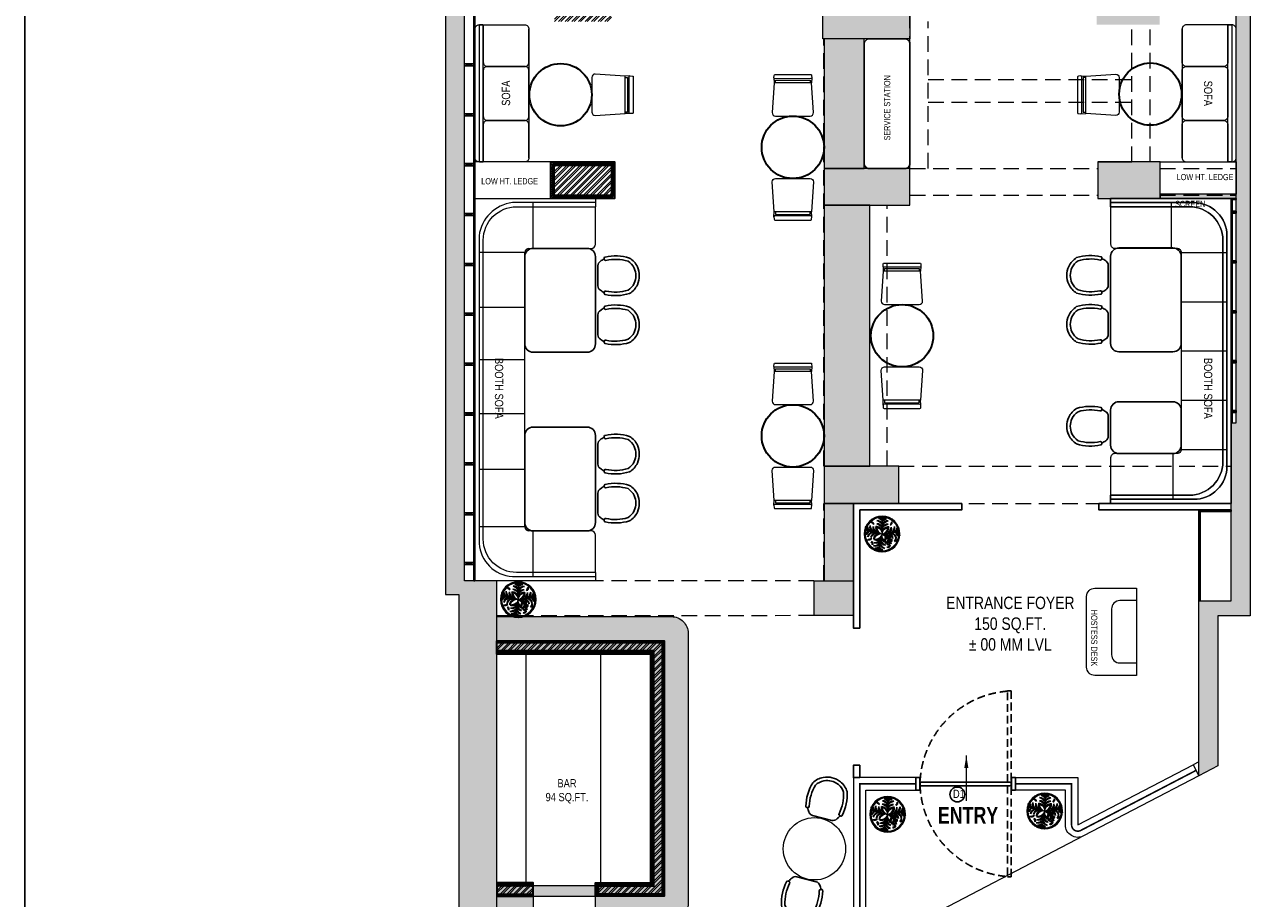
# Model space of a CAD drawing. Extents: x 3940905 to 4145695, y 925352 to 1109797.
# Tile 899 of 1056: x 4054607 to 4069509, y 1070480 to 1080990. Entities that reach past the tile are written whole.
import ezdxf

# ---------------------------------------------------------------- set-up
doc = ezdxf.new("R2010")
doc.units = 0
doc.header["$LTSCALE"] = 750
doc.header["$MEASUREMENT"] = 0
doc.linetypes.add('DASHED2', pattern=[0.375, 0.25, -0.125])
doc.layers.get('0').update_dxf_attribs({"linetype": 'CONTINUOUS', "lineweight": 0})
for name, color, linetype, lineweight in [('A_ FURN', 15, 'CONTINUOUS', 15), ('BEAM', 104, 'CONTINUOUS', 0), ('CIVIL WALLS', 7, 'CONTINUOUS', 30), ('COLUMN', 1, 'CONTINUOUS', 9), ('FACADE', 34, 'CONTINUOUS', 0), ('FURN', 15, 'CONTINUOUS', 5), ('HATCH', 7, 'CONTINUOUS', 0), ('plant', 72, 'CONTINUOUS', 25), ('PLANTERS', 92, 'CONTINUOUS', 9), ('PLANTS', 72, 'CONTINUOUS', 0), ('wall', 7, 'CONTINUOUS', 25)]:
    doc.layers.add(name, color=color, linetype=linetype, lineweight=lineweight)
for name, color, linetype in [('AR-FURNITURE', 34, 'CONTINUOUS'), ('DOOR', 44, 'CONTINUOUS'), ('GLASS', 5, 'CONTINUOUS'), ('PARTITION', 16, 'CONTINUOUS'), ('S-Hatch_8', 7, 'CONTINUOUS'), ('TEXT', 7, 'CONTINUOUS')]:
    doc.layers.add(name, color=color, linetype=linetype)
doc.styles.add('ARA  TITLE BLOCK', font='times.ttf')
doc.styles.add('ARA-30', font='arial.ttf', dxfattribs={"width": 0.8, "height": 150})
doc.styles.add('ARA-75', font='arial.ttf', dxfattribs={"width": 0.8, "height": 150})
doc.dimstyles.new('ARA-75', dxfattribs={"dimtxt": 150, "dimasz": 56.25, "dimexe": 0, "dimexo": 75, "dimgap": 7.5, "dimtad": 0, "dimdec": 0, "dimrnd": 5, "dimdsep": 46, "dimtxsty": 'ARA-75', "dimcen": 56.25, "dimdle": 56.25, "dimclrd": 256, "dimclre": 256, "dimclrt": 256, "dimazin": 3, "dimtfac": 1, "dimtdec": 0, "dimtix": 1, "dimtmove": 1, "dimatfit": 3, "dimfxl": 1, "dimtolj": 1, "dimlwd": 0, "dimlwe": 0, "dimarcsym": 0})

# ---------------------------------------------------------------- blocks, each defined once
blk = doc.blocks.new('gbdhsr')
at = {"layer": 'A_ FURN', "lineweight": 25}
blk.add_line((7562641, -860385), (7562884, -860385), dxfattribs=at)
blk.add_lwpolyline([(7562967, -860309, 0.417442), (7562987, -860297, 0.132147), (7562976, -860004, 0.146235), (7562870, -859909, 0.210467), (7562655, -859909, 0.146235), (7562549, -860004, 0.132147), (7562538, -860297, 0.430318), (7562558, -860309), (7562566, -860307, 0.405791), (7562578, -860287, -0.129483), (7562588, -860022, -0.13964), (7562672, -859947, -0.20833), (7562853, -859947, -0.13964), (7562937, -860022, -0.129483), (7562947, -860287, 0.405606), (7562959, -860307)], format="xyb", close=True, dxfattribs=at)
at = {"layer": 'A_ FURN', "elevation": 0}
blk.add_lwpolyline([(7562641, -860385, -0.242064), (7562588, -860354, -0.020734), (7562559, -860309), (7562566, -860307, 0.405791), (7562578, -860287, -0.129483), (7562588, -860022, -0.13964), (7562672, -859947, -0.20833), (7562853, -859947, -0.13964), (7562937, -860022, -0.129483), (7562947, -860287, 0.405164), (7562959, -860307), (7562966, -860309, -0.0202), (7562936, -860354, -0.238331), (7562884, -860385)], format="xyb", close=True, dxfattribs=at)
at = {"layer": 'A_ FURN', "lineweight": 25}
for centre, radius, start, end in [((7563119, -859981), 649, 210.3761, 215.1274), ((7562645, -860318), 67.1, 212.2664, 266.6964), ((7562880, -860318), 67.5, 273.422, 327.0432), ((7562385, -859968), 673, 324.9923, 329.6212)]:
    blk.add_arc(centre, radius, start, end, dxfattribs=at)
blk = doc.blocks.new('*U771')
at = {"layer": 'FURN', "lineweight": 25, "elevation": 0}
blk.add_lwpolyline([(383754, -790137, 0.414214), (383694, -790197), (383694, -790627, 0.414214), (383754, -790687), (385194, -790687, 0.414214), (385254, -790627), (385254, -790197, 0.414214), (385194, -790137)], format="xyb", close=True, dxfattribs=at)
blk = doc.blocks.new('6')
at = {"color": 64, "true_color": 0x6f9400}
for p in [(6566, 609), (6541.4, 588.3), (6590.6, 588.3), (6570.3, 559.4)]:
    blk.add_line(p, (6566, 584), dxfattribs=at)
for centre, radius, start, end in [((6561.4, 602.6), 5.77, 36.29, 99.6243), ((6556.7, 595.9), 13, 44.0763, 73.3794), ((6570.7, 602.6), 5.77, 80.3757, 143.71), ((6575.3, 595.9), 13, 106.6206, 135.9237), ((6548.5, 591.8), 5.77, 160.3757, 223.71), ((6556, 595.2), 13, 186.6206, 215.9237), ((6551.2, 591.3), 5.77, 160.3757, 223.71), ((6558.6, 594.8), 13, 186.6206, 215.9237), ((6556.7, 593), 7.99, 164.6063, 234.7511), ((6562.3, 596.3), 13.4, 184.9634, 228.6288), ((6555.5, 599.8), 2.88, 139.742, 258.7475), ((6561.1, 592.2), 7.99, 164.6063, 234.7511), ((6559.4, 602), 6.25, 184.618, 228.2106), ((6566.8, 595.5), 13.4, 184.9634, 228.6288), ((6558.3, 586.3), 7.79, 3.4259, 103.6346), ((6555.1, 582.2), 11.8, 21.6665, 83.1878), ((6565, 592), 7.79, 156.3654, 256.5741), ((6569.7, 594.5), 11.8, 176.8122, 238.3335), ((6554.6, 589.8), 13.4, 31.3712, 75.0366), ((6558.8, 594.7), 7.99, 25.2489, 95.3937), ((6558.8, 590.2), 7.99, 25.2489, 95.3937), ((6554.6, 585.2), 13.4, 31.3712, 75.0366), ((6561.4, 599.9), 5.77, 36.29, 99.6243), ((6556.7, 593.1), 13, 44.0763, 73.3794), ((6573.7, 586.3), 7.79, 76.3654, 176.5741), ((6570.7, 599.9), 5.77, 80.3757, 143.71), ((6575.3, 593.1), 13, 106.6206, 135.9237), ((6573.2, 594.7), 7.99, 84.6063, 154.7511), ((6577.4, 589.8), 13.4, 104.9634, 148.6288), ((6577.4, 585.2), 13.4, 104.9634, 148.6288), ((6573.2, 590.2), 7.99, 84.6063, 154.7511), ((6577, 582.2), 11.8, 96.8122, 158.3335), ((6562.3, 594.5), 11.8, 301.6665, 3.1878), ((6567, 592), 7.79, 283.4259, 23.6346), ((6565.2, 595.5), 13.4, 311.3712, 355.0366), ((6570.9, 592.2), 7.99, 305.2489, 15.3937), ((6582.6, 594.8), 5.77, 80.3757, 143.71), ((6587.2, 588), 13, 106.6206, 135.9237), ((6569.7, 596.3), 13.4, 311.3712, 355.0366), ((6575.4, 593), 7.99, 305.2489, 15.3937), ((6573.4, 594.8), 13, 324.0763, 353.3794), ((6580.8, 591.3), 5.77, 316.29, 19.6243), ((6576, 595.2), 13, 324.0763, 353.3794), ((6583.5, 591.8), 5.77, 316.29, 19.6243), ((6546.9, 582.6), 5.77, 116.29, 179.6243), ((6552.7, 576.8), 13, 124.0763, 153.3794), ((6549.6, 582.2), 5.77, 116.29, 179.6243), ((6555.4, 576.4), 13, 124.0763, 153.3794), ((6548.9, 576.9), 2.88, 139.742, 258.7475), ((6554.2, 578.7), 7.99, 105.2489, 175.3937), ((6558.3, 573.7), 13.4, 111.3712, 155.0366), ((6552.8, 579.2), 6.25, 184.618, 228.2106), ((6558.6, 577.9), 7.99, 105.2489, 175.3937), ((6562.8, 572.9), 13.4, 111.3712, 155.0366), ((6554.9, 576), 2.88, 139.742, 258.7475), ((6558.8, 578.2), 6.25, 184.618, 228.2106), ((6577.6, 559.6), 27, 115.4772, 156.6585), ((6557, 572.3), 2.85, 167.0577, 302.8533), ((6558.7, 580.7), 4.35, 144.9865, 244.4034), ((6562.4, 576.8), 7.79, 83.4259, 183.6346), ((6565.9, 572.9), 11.8, 101.6665, 163.1878), ((6558.6, 573.9), 4, 185.1845, 268.654), ((6567.5, 584.8), 12.5, 187.5759, 215.8942), ((6560.3, 575), 3.83, 138.8744, 278.9763), ((6563.6, 576.8), 6.25, 173.7536, 244.097), ((6554.9, 583.8), 11.8, 286.8122, 348.3335), ((6558.8, 580.3), 7.79, 266.3654, 6.5741), ((6561.2, 583), 2.81, 114.2257, 255.1279), ((6563.4, 583.7), 3.9, 150.4398, 228.6694), ((6566.6, 578.4), 6.48, 161.4477, 239.3672), ((6555, 580.8), 13.4, 294.9634, 338.6288), ((6560, 576.6), 7.99, 274.6063, 344.7511), ((6581.9, 582.7), 21.1, 185.4007, 208.139), ((6574, 583), 7.79, 193.4259, 293.6346), ((6576.5, 587.7), 11.8, 211.6665, 273.1878), ((6577.5, 584.8), 13.4, 221.3712, 265.0366), ((6574.2, 579.1), 7.99, 215.2489, 285.3937), ((6566.1, 572.9), 11.8, 16.8122, 78.3335), ((6569.6, 576.8), 7.79, 356.3654, 96.5741), ((6569.2, 572.9), 13.4, 24.9634, 68.6288), ((6573.4, 577.9), 7.99, 4.6063, 74.7511), ((6581.2, 570.4), 2.88, 101.2525, 220.258), ((6573.7, 573.7), 13.4, 24.9634, 68.6288), ((6585.1, 568.1), 6.25, 131.7894, 175.382), ((6577.9, 578.7), 7.99, 4.6063, 74.7511), ((6587.7, 588.3), 13, 234.0763, 263.3794), ((6584.3, 580.8), 5.77, 226.29, 289.6243), ((6576.6, 576.4), 13, 26.6206, 55.9237), ((6582.4, 582.2), 5.77, 0.3757, 63.71), ((6557, 568.2), 2.85, 167.0577, 302.8533), ((6558.6, 569.9), 4, 185.1845, 268.654), ((6555.7, 576.3), 13.4, 294.9634, 338.6288), ((6560.8, 572.1), 7.99, 274.6063, 344.7511), ((6558.4, 573.4), 13, 296.6206, 325.9237), ((6564.2, 567.5), 5.77, 270.3757, 333.71), ((6558.9, 570.7), 13, 296.6206, 325.9237), ((6564.7, 564.9), 5.77, 270.3757, 333.71), ((6578.3, 580.3), 13.4, 221.3712, 265.0366), ((6575, 574.6), 7.99, 215.2489, 285.3937), ((6576.8, 576.6), 13, 234.0763, 263.3794), ((6573.3, 569.2), 5.77, 226.29, 289.6243), ((6577.3, 573.9), 13, 234.0763, 263.3794), ((6573.8, 566.5), 5.77, 226.29, 289.6243)]:
    blk.add_arc(centre, radius, start, end, dxfattribs=at)
blk = doc.blocks.new('vvbg')
at = {"layer": 'PLANTERS', "color": 34}
for radius in [215, 202]:
    blk.add_circle((2, 11), radius, dxfattribs=at)
at = {"layer": 'plant', "xscale": 8.600299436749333, "yscale": 8.600299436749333, "zscale": 8.600299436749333, "rotation": 2.14003837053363}
blk.add_blockref('6', (-56240, -7117), dxfattribs=at)
blk = doc.blocks.new('FFS')
at = {"lineweight": 25}
for p, q in [((-84673, 4226), (-84673, 4326)), ((-84673, 656), (-84673, 756))]:
    blk.add_line(p, q, dxfattribs=at)
blk.add_lwpolyline([(-84673, 4326), (-86123, 4326), (-86123, 656), (-84673, 656)], dxfattribs=at)
at = {"layer": 'FURN', "ltscale": 50}
for p, q in [((-85423, 3726), (-85423, 4276)), ((-85523, 3676), (-86073, 3676)), ((-85523, 3084), (-86073, 3084)), ((-85523, 2491), (-86073, 2491)), ((-85523, 1899), (-86073, 1899)), ((-85523, 1306), (-86073, 1306)), ((-85404, 1256), (-85404, 706))]:
    blk.add_line(p, q, dxfattribs=at)
for points in [[(-84673, 706), (-85673, 706, -0.414214), (-86073, 1106), (-86073, 3876, -0.414214), (-85673, 4276), (-84673, 4276), (-84673, 4326), (-86056, 4326, -0.06818), (-86070, 4326), (-86123, 4326), (-86123, 656), (-84673, 656)], [(-84673, 756), (-85623, 756, -0.414214), (-86023, 1156), (-86023, 3826, -0.414214), (-85623, 4226), (-84673, 4226), (-84673, 4276), (-85673, 4276, 0.414214), (-86073, 3876), (-86073, 1106, 0.414214), (-85673, 706), (-84673, 706)], [(-84673, 4226), (-85623, 4226, 0.414214), (-86023, 3826), (-86023, 1156, 0.414214), (-85623, 756), (-84673, 756), (-84673, 1206, 0.414214), (-84723, 1256), (-85473, 1256, -0.414214), (-85523, 1306), (-85523, 3676, -0.414214), (-85473, 3726), (-84723, 3726, 0.414214), (-84673, 3776)]]:
    blk.add_lwpolyline(points, format="xyb", close=True, dxfattribs=at)
blk = doc.blocks.new('xffs')
at = {"layer": 'FURN'}
blk.add_line((3986080, 1026742, 0), (3986080, 1025292, 0), dxfattribs=at)
for points in [[(3986130, 1025191), (3986679, 1025191, 0.414214), (3986729, 1025241), (3986729, 1026791, 0.414214), (3986679, 1026841), (3986130, 1026841, 0.414214), (3986080, 1026791), (3986080, 1025241, 0.414214)], [(3986639, 1026841), (3986669, 1026841, -0.414214), (3986679, 1026831), (3986679, 1025201, -0.414214), (3986669, 1025191), (3986639, 1025191, -0.414214), (3986629, 1025201), (3986629, 1026831, -0.414214)]]:
    blk.add_lwpolyline(points, format="xyb", close=True, dxfattribs=at)
for points in [[(3986629, 1026831), (3986629, 1026390, -0.414214), (3986579, 1026340), (3986130, 1026340, -0.414214), (3986080, 1026390), (3986080, 1026791)], [(3986080, 1025241), (3986080, 1025640, -0.414214), (3986130, 1025690), (3986579, 1025690, -0.414214), (3986629, 1025640), (3986629, 1025201)]]:
    blk.add_lwpolyline(points, format="xyb", dxfattribs=at)
at = {"layer": 'FURN', "elevation": 0}
blk.add_lwpolyline([(3986080, 1025740), (3986080, 1026290, -0.414214), (3986130, 1026340), (3986579, 1026340, -0.414214), (3986629, 1026290), (3986629, 1025740, -0.414214), (3986579, 1025690), (3986130, 1025690, -0.414214)], format="xyb", close=True, dxfattribs=at)
blk = doc.blocks.new('GDXGDRG')
at = {"layer": 'BEAM', "linetype": 'DASHED2'}
for p, q in [((3965907, 1025137), (3965907, 1027137)), ((3966127, 1025137), (3966127, 1026907)), ((3968577, 1025217), (3968577, 1026867)), ((3968797, 1025217), (3968797, 1026867)), ((3964873, 1021557), (3964873, 1026698)), ((3966127, 1026207), (3968577, 1026207)), ((3966127, 1025937), (3968577, 1025937)), ((3965907, 1025137), (3968167, 1025137)), ((3968917, 1025137), (3969832, 1025137)), ((3965907, 1024817), (3968167, 1024817)), ((3968917, 1024817), (3969832, 1024817)), ((3965632, 1021557), (3965632, 1024697)), ((3965772, 1021557), (3969772, 1021557)), ((3964873, 1020178), (3964873, 1021107)), ((3965227, 1021107), (3965227, 1019747)), ((3965772, 1021107), (3969772, 1021107)), ((3964753, 1020178), (3960938, 1020175)), ((3964753, 1019758), (3960938, 1019755))]:
    blk.add_line(p, q, dxfattribs=at)
blk = doc.blocks.new('gg')
at = {"layer": 'FURN'}
for p, q in [((3987992, 1031536), (3987994, 1031476)), ((3988446, 1031537), (3988444, 1031476))]:
    blk.add_line(p, q, dxfattribs=at)
at = {"layer": 'FURN', "flags": 128}
for points in [[(3988004, 1031576), (3988435, 1031576, -0.399656), (3988445, 1031567), (3988446, 1031537, -0.428842), (3988436, 1031527), (3988002, 1031526, -0.429556), (3987992, 1031537), (3987994, 1031567, -0.399115)], [(3988467, 1031118), (3988444, 1031477), (3987994, 1031477), (3987971, 1031118, 0.428923), (3988011, 1031076), (3988427, 1031076, 0.428923)]]:
    blk.add_lwpolyline(points, format="xyb", close=True, dxfattribs=at)
blk.add_lwpolyline([(3988010, 1031477), (3988010, 1031508), (3988428, 1031508), (3988428, 1031477)], dxfattribs=at)
blk = doc.blocks.new('COLUMN')
at = {"layer": 'COLUMN'}
h = blk.add_hatch(color=1, dxfattribs=at)
h.dxf.hatch_style = 1
h.paths.add_polyline_path([(2683499, 965771), (2684448, 965771), (2684448, 965331), (2683499, 965331)])
h.paths.add_polyline_path([(2684238, 970191), (2683499, 970191), (2683499, 969191), (2684238, 969191)])
h.paths.add_polyline_path([(2687443, 969266), (2687038, 969266), (2687038, 970031), (2687443, 970031)])
h.paths.add_polyline_path([(2687108, 972041), (2687644, 972041), (2687644, 971756), (2687108, 971756)])
h.paths.add_polyline_path([(2683499, 973491), (2684408, 973491), (2684408, 973041), (2683499, 973041)])
h.paths.add_polyline_path([(2683649, 975761), (2683978, 975761), (2683978, 975211), (2683649, 975211)])
h.paths.add_polyline_path([(2686978, 975811), (2687728, 975811), (2687728, 975476), (2686978, 975476)])
h.paths.add_polyline_path([(2689869, 975851), (2689028, 975851), (2689028, 975556), (2689869, 975556)])
h.paths.add_polyline_path([(2686978, 973346), (2687644, 973346), (2687644, 973116), (2686978, 973116)])
h.paths.add_polyline_path([(2683824, 977646), (2684029, 977646), (2684029, 977211), (2683824, 977211)])
h.paths.add_polyline_path([(2683824, 979911), (2684104, 979911), (2684104, 980241), (2683824, 980241)])
h.paths.add_polyline_path([(2687804, 979891), (2688004, 979891), (2688004, 980241), (2687804, 980241)])
h.paths.add_polyline_path([(2691584, 979836), (2692014, 979836), (2692014, 980241), (2691584, 980241)])
h.paths.add_polyline_path([(2691696, 977346), (2692014, 977346), (2692014, 976786), (2691696, 976786)])
h.paths.add_polyline_path([(2687443, 965841), (2686813, 965841), (2686813, 965401), (2687443, 965401)])
h.paths.add_polyline_path([(2687468, 963421), (2686703, 963421), (2686703, 962976), (2687468, 962976)])
h.paths.add_polyline_path([(2684168, 963191), (2683399, 963191), (2683399, 962446), (2684168, 962446)])
h.paths.add_polyline_path([(2684448, 958916), (2683399, 958916), (2683399, 959356), (2684448, 959356)])
h.paths.add_polyline_path([(2684448, 957356), (2683414, 957356), (2683414, 956916), (2684448, 956916)])
h.paths.add_polyline_path([(2687458, 957436), (2686708, 957436), (2686708, 956996), (2687458, 956996)])
h.paths.add_polyline_path([(2687453, 959516), (2686693, 959516), (2686693, 959086), (2687453, 959086)])
h.paths.add_polyline_path([(2683414, 953326), (2684313, 953326), (2684313, 953776), (2683414, 953776)])
h.paths.add_polyline_path([(2683294, 952396), (2683768, 952396), (2683768, 951976), (2683294, 951976)])
h.paths.add_polyline_path([(2682464, 977841), (2681834, 977841), (2681834, 977051), (2682464, 977051)])
at = {"color": 2}
for points in [[(2684448, 958916), (2683399, 958916), (2683399, 959356), (2684448, 959356)], [(2687458, 957436), (2686708, 957436), (2686708, 956996), (2687458, 956996)], [(2684448, 957356), (2683414, 957356), (2683414, 956916), (2684448, 956916)], [(2683414, 953326), (2684313, 953326), (2684313, 953776), (2683414, 953776)], [(2683294, 952396), (2683768, 952396), (2683768, 951976), (2683294, 951976)]]:
    blk.add_lwpolyline(points, close=True, dxfattribs=at)
at = {"layer": 'COLUMN'}
for p, q in [((2686708, 957436), (2687118, 957436)), ((2684448, 956916), (2684448, 957006))]:
    blk.add_line(p, q, dxfattribs=at)
at = {"layer": 'COLUMN', "color": 1}
for points in [[(2684448, 958916), (2683399, 958916), (2683399, 959356), (2684448, 959356)], [(2687458, 957436), (2686708, 957436), (2686708, 956996), (2687458, 956996)], [(2684448, 957356), (2683414, 957356), (2683414, 956916), (2684448, 956916)], [(2683414, 953326), (2684313, 953326), (2684313, 953776), (2683414, 953776)], [(2683294, 952396), (2683768, 952396), (2683768, 951976), (2683294, 951976)]]:
    blk.add_lwpolyline(points, close=True, dxfattribs=at)
blk = doc.blocks.new('FFW')
at = {"layer": 'DOOR', "color": 8, "linetype": 'DASHED2', "ltscale": 0.5}
for points in [[(3982126, 1018852), (3982126, 1017756), (3982082, 1017756), (3982082, 1018852)], [(3982126, 1016616), (3982126, 1017712), (3982082, 1017712), (3982082, 1016616)]]:
    blk.add_lwpolyline(points, close=True, dxfattribs=at)
at = {"layer": 'DOOR'}
for points in [[(3981028, 1017809), (3980978, 1017809), (3980978, 1017659), (3981028, 1017659)], [(3982128, 1017809), (3982178, 1017809), (3982178, 1017659), (3982128, 1017659)], [(3981030, 1017756), (3982126, 1017756), (3982126, 1017712), (3981030, 1017712)]]:
    blk.add_lwpolyline(points, close=True, dxfattribs=at)
at = {"layer": 'DOOR', "color": 8, "linetype": 'DASHED2', "ltscale": 0.5}
for centre, start, end in [((3982172, 1017710), 94.5042, 177.6908), ((3982172, 1017758), 182.3092, 265.4958)]:
    blk.add_arc(centre, 1143, start, end, dxfattribs=at)

msp = doc.modelspace()

# ---------------------------------------------------------------- hatches: boundary and pattern name
at = {"layer": 'CIVIL WALLS', "true_color": 0x136734}
h = msp.add_hatch(dxfattribs=at)
h.set_pattern_fill('AR-CONC', color=116, scale=3)
h.set_pattern_definition([(50, (84350.27, 54122.346), (21.51780548, -1.88256405), [2.25, -24.75]), (355, (84350.27, 54122.346), (-4.16254001, 22.56576401), [1.8, -19.8]), (100.45144446, (84352.063, 54122.19), (17.3552654, 20.68319973), [1.91220576, -21.03426336]), (46.1842, (84350.27, 54128.346), (32.01723992, -4.96557842), [3.375, -37.125]), (96.6356355, (84352.938, 54127.932), (28.03985837, 29.22355802), [2.86831026, -31.5514128]), (351.184164, (84350.27, 54128.346), (28.03985835, 29.223558), [2.7, -29.70000003]), (21, (84353.27, 54126.846), (17.90721156, -12.07856672), [2.25, -24.75]), (326, (84353.27, 54126.846), (7.29945996, 21.75450135), [1.8, -19.8]), (71.45144474, (84354.762, 54125.84), (25.2066713, 9.67593458), [1.9122057, -21.03426336]), (37.5, (84350.2695, 54122.346), (0.36479566, 9.986815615), [0, -19.56, 0, -20.1, 0, -19.875]), (7.5, (84350.27, 54122.346), (7.892086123, 11.832351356), [0, -11.46, 0, -19.11, 0, -7.575]), (327.5, (84343.5795, 54122.346), (16.014673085, -0.676646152), [0, -7.5, 0, -23.4, 0, -31.05]), (317.5, (84340.58, 54122.346), (17.49558508, 3.00314947), [0, -9.75, 0, -15.54, 0, -22.05])])
h.paths.add_polyline_path([(4060976.3, 1079302.1), (4061666.3, 1079302.1), (4061666.3, 1078937.1), (4060976.3, 1078937.1)], flags=16)
h.paths.add_polyline_path([(4060963.8, 1079314.6), (4061678.8, 1079314.6), (4061678.8, 1078924.6), (4060963.8, 1078924.6)])
h = msp.add_hatch(dxfattribs=at)
h.set_pattern_fill('AR-CONC', color=116, scale=3)
h.set_pattern_definition([(50, (84350.27, 53691.446), (21.51780548, -1.88256405), [2.25, -24.75]), (355, (84350.27, 53691.446), (-4.16254001, 22.56576401), [1.8, -19.8]), (100.45144446, (84352.063, 53691.29), (17.3552654, 20.68319973), [1.91220576, -21.03426336]), (46.1842, (84350.27, 53697.446), (32.01723992, -4.96557842), [3.375, -37.125]), (96.6356355, (84352.938, 53697.032), (28.03985837, 29.22355802), [2.86831026, -31.5514128]), (351.184164, (84350.27, 53697.446), (28.03985835, 29.223558), [2.7, -29.70000003]), (21, (84353.27, 53695.946), (17.90721156, -12.07856672), [2.25, -24.75]), (326, (84353.27, 53695.946), (7.29945996, 21.75450135), [1.8, -19.8]), (71.45144474, (84354.762, 53694.94), (25.2066713, 9.67593458), [1.9122057, -21.03426336]), (37.5, (84350.2695, 53691.446), (0.36479566, 9.986815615), [0, -19.56, 0, -20.1, 0, -19.875]), (7.5, (84350.27, 53691.446), (7.892086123, 11.832351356), [0, -11.46, 0, -19.11, 0, -7.575]), (327.5, (84343.5795, 53691.446), (16.014673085, -0.676646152), [0, -7.5, 0, -23.4, 0, -31.05]), (317.5, (84340.58, 53691.446), (17.49558508, 3.00314947), [0, -9.75, 0, -15.54, 0, -22.05])])
h.paths.add_polyline_path([(4060288.8, 1073456.2), (4060288.8, 1073556.2), (4062276.3, 1073556.2), (4062276.3, 1070529.3), (4061511.3, 1070529.3), (4061511.3, 1070629.3), (4062176.3, 1070629.3), (4062176.3, 1073456.2)], flags=17)
h.paths.add_polyline_path([(4060288.8, 1073443.7), (4060288.8, 1073568.7), (4062288.8, 1073568.7), (4062288.8, 1070516.8), (4061498.8, 1070516.8), (4061498.8, 1070641.8), (4062163.8, 1070641.8), (4062163.8, 1073443.7)])
h = msp.add_hatch(dxfattribs=at)
h.set_pattern_fill('AR-CONC', color=116, scale=3)
h.set_pattern_definition([(50, (84350.27, 54191.446), (21.51780548, -1.88256405), [2.25, -24.75]), (355, (84350.27, 54191.446), (-4.16254001, 22.56576401), [1.8, -19.8]), (100.45144446, (84352.063, 54191.29), (17.3552654, 20.68319973), [1.91220576, -21.03426336]), (46.1842, (84350.27, 54197.446), (32.01723992, -4.96557842), [3.375, -37.125]), (96.6356355, (84352.938, 54197.032), (28.03985837, 29.22355802), [2.86831026, -31.5514128]), (351.184164, (84350.27, 54197.446), (28.03985835, 29.223558), [2.7, -29.70000003]), (21, (84353.27, 54195.946), (17.90721156, -12.07856672), [2.25, -24.75]), (326, (84353.27, 54195.946), (7.29945996, 21.75450135), [1.8, -19.8]), (71.45144474, (84354.762, 54194.94), (25.2066713, 9.67593458), [1.9122057, -21.03426336]), (37.5, (84350.2695, 54191.446), (0.36479566, 9.986815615), [0, -19.56, 0, -20.1, 0, -19.875]), (7.5, (84350.27, 54191.446), (7.892086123, 11.832351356), [0, -11.46, 0, -19.11, 0, -7.575]), (327.5, (84343.5795, 54191.446), (16.014673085, -0.676646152), [0, -7.5, 0, -23.4, 0, -31.05]), (317.5, (84340.58, 54191.446), (17.49558508, 3.00314947), [0, -9.75, 0, -15.54, 0, -22.05])])
h.paths.add_polyline_path([(4060288.8, 1070529.3), (4060723.8, 1070529.3), (4060723.8, 1070629.3), (4060288.8, 1070629.3)], flags=17)
h.paths.add_polyline_path([(4060288.8, 1070516.8), (4060723.8, 1070516.8), (4060723.8, 1070641.8), (4060288.8, 1070641.8)])
at = {"layer": 'FURN'}
h = msp.add_hatch(color=256, dxfattribs=at)
h.dxf.hatch_style = 1
h.paths.add_polyline_path([(4068267.8, 1078899.6), (4069182.8, 1078899.6), (4069182.8, 1078949.6), (4068267.8, 1078949.6)])
at = {"layer": 'FURN', "transparency": 33554495}
h = msp.add_hatch(color=32, dxfattribs=at)
h.dxf.hatch_style = 1
h.paths.add_polyline_path([(4060723.8, 1070216.8), (4060288.8, 1070216.8), (4060288.8, 1070666.8), (4060723.8, 1070666.8)], flags=17)
h.paths.add_polyline_path([(4060723.8, 1070506.8), (4061473.8, 1070506.8), (4061473.8, 1070629.3), (4060723.8, 1070629.3)], flags=17)
edge = h.paths.add_edge_path()
edge.add_line((4060288.8, 1073418.7), (4060288.8, 1073868.7))
edge.add_line((4060288.8, 1073868.7), (4062388.8, 1073868.7))
edge.add_arc((4062388.8, 1073668.7), 200, 360, 90, ccw=False)
edge.add_line((4062588.8, 1073668.7), (4062588.8, 1070416.8))
edge.add_arc((4062388.8, 1070416.8), 200, 270, 360, ccw=False)
edge.add_line((4062388.8, 1070216.8), (4061473.8, 1070216.8))
edge.add_line((4061473.8, 1070216.8), (4061473.8, 1070666.8))
edge.add_line((4061473.8, 1070666.8), (4062138.8, 1070666.8))
edge.add_line((4062138.8, 1070666.8), (4062138.8, 1073418.7))
edge.add_line((4062138.8, 1073418.7), (4060288.8, 1073418.7))
at = {"layer": 'HATCH'}
h = msp.add_hatch(color=8, dxfattribs=at)
h.dxf.hatch_style = 1
h.paths.add_polyline_path([(4072393.8, 1102144.6), (4059798.8, 1102144.6), (4059798.8, 1088099.6), (4059668.8, 1088099.6), (4059668.8, 1074136.6), (4059831.8, 1074136.6), (4059831.8, 1067612.6), (4060288.8, 1067612.6), (4060288.8, 1072186.6), (4060288.8, 1074299.6), (4059898.8, 1074299.6), (4059898.8, 1087869.6), (4060023.8, 1087869.6), (4060023.8, 1101914.6), (4072393.8, 1101914.6)])
h = msp.add_hatch(color=8, dxfattribs=at)
h.dxf.hatch_style = 1
h.paths.add_polyline_path([(4068733.8, 1071951.6), (4068733.8, 1073879.6), (4068733.8, 1074059.6), (4069122.8, 1074059.6), (4069122.8, 1076199.6), (4069182.8, 1076199.6), (4069182.8, 1091264.6), (4068252.8, 1091264.6), (4068252.8, 1091494.6), (4069352.8, 1091494.6), (4069352.8, 1073879.6), (4068963.8, 1073879.6), (4068963.8, 1072071.4)])
at = {"layer": 'HATCH', "true_color": 0x939598}
h = msp.add_hatch(color=252, dxfattribs=at)
h.dxf.hatch_style = 1
h.paths.add_polyline_path([(4064223.8, 1074299.6), (4064577.8, 1074299.6), (4064577.8, 1075229.6), (4064223.8, 1075229.6)])
h.paths.add_polyline_path([(4064223.8, 1075679.6), (4064773.8, 1075679.6), (4064773.8, 1078819.6), (4064223.8, 1078819.6)])
h.paths.add_polyline_path([(4064223.8, 1079259.6), (4064707.8, 1079259.6), (4064707.8, 1080819.6), (4064223.8, 1080819.6)])
at = {"layer": 'S-Hatch_8', "true_color": 0x636466}
h = msp.add_hatch(dxfattribs=at)
h.set_pattern_fill('ANSI32', color=251, scale=150)
h.set_pattern_definition([(45, (84350.27, 54122.346), (-39.77475644, 39.77475644), []), (45, (84376.786, 54122.346), (-39.77475644, 39.77475644), [])])
h.paths.add_polyline_path([(4060981.3, 1081027.1), (4061666.3, 1081027.1), (4061666.3, 1081382.1), (4060981.3, 1081382.1)])
h.paths.add_polyline_path([(4060976.3, 1079302.1), (4061666.3, 1079302.1), (4061666.3, 1078937.1), (4060976.3, 1078937.1)])
at = {"layer": 'S-Hatch_8'}
h = msp.add_hatch(dxfattribs=at)
h.set_pattern_fill('ANSI31', color=6, scale=150)
h.set_pattern_definition([(45, (84350.27, 54122.346), (-13.25825215, 13.25825215), [])])
h.paths.add_polyline_path([(4060963.8, 1079314.6), (4061678.8, 1079314.6), (4061678.8, 1078924.6), (4060963.8, 1078924.6)], flags=16)
h.paths.add_polyline_path([(4060938.8, 1079339.6), (4061703.8, 1079339.6), (4061703.8, 1078899.6), (4060938.8, 1078899.6)])
h = msp.add_hatch(dxfattribs=at)
h.set_pattern_fill('ANSI31', color=6, scale=100)
h.set_pattern_definition([(45, (84350.27, 53691.446), (-8.838834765, 8.838834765), [])])
h.paths.add_polyline_path([(4060288.8, 1073443.7), (4060288.8, 1073568.7), (4062298.8, 1073568.7), (4062298.8, 1070516.8), (4061498.8, 1070516.8), (4061498.8, 1070641.8), (4062163.8, 1070641.8), (4062163.8, 1073443.7)])
h.paths.add_polyline_path([(4060288.8, 1073418.7), (4060288.8, 1073578.7), (4062288.8, 1073578.7), (4062288.8, 1070506.8), (4061473.8, 1070506.8), (4061473.8, 1070666.8), (4062138.8, 1070666.8), (4062138.8, 1073418.7)])
at = {"layer": 'S-Hatch_8', "true_color": 0xed1f24}
h = msp.add_hatch(dxfattribs=at)
h.set_pattern_fill('ANSI32', color=240, scale=150)
h.set_pattern_definition([(45, (84350.27, 53691.446), (-39.77475644, 39.77475644), []), (45, (84376.786, 53691.446), (-39.77475644, 39.77475644), [])])
h.paths.add_polyline_path([(4060288.8, 1073456.2), (4060288.8, 1073556.2), (4062276.3, 1073556.2), (4062276.3, 1070529.3), (4061511.3, 1070529.3), (4061511.3, 1070629.3), (4062176.3, 1070629.3), (4062176.3, 1073456.2)])
at = {"layer": 'S-Hatch_8'}
h = msp.add_hatch(dxfattribs=at)
h.set_pattern_fill('ANSI31', color=6, scale=100)
h.set_pattern_definition([(45, (84350.27, 54122.346), (-8.838834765, 8.838834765), [])])
h.paths.add_polyline_path([(4060288.8, 1070516.8), (4060723.8, 1070516.8), (4060723.8, 1070641.8), (4060288.8, 1070641.8)], flags=17)
h.paths.add_polyline_path([(4060288.8, 1070506.8), (4060723.8, 1070506.8), (4060723.8, 1070666.8), (4060288.8, 1070666.8)])
at = {"layer": 'S-Hatch_8', "true_color": 0xed1f24}
h = msp.add_hatch(dxfattribs=at)
h.set_pattern_fill('ANSI32', color=240, scale=150)
h.set_pattern_definition([(45, (84350.27, 54191.446), (-39.77475644, 39.77475644), []), (45, (84376.786, 54191.446), (-39.77475644, 39.77475644), [])])
h.paths.add_polyline_path([(4060288.8, 1070529.3), (4060723.8, 1070529.3), (4060723.8, 1070629.3), (4060288.8, 1070629.3)])

# ---------------------------------------------------------------- linework, layer by layer
msp.add_lwpolyline([(4068733.8, 1072120.7), (4068664.5, 1072084.7), (4068733.8, 1071951.6)], close=True)
at = {"layer": 'AR-FURNITURE'}
msp.add_lwpolyline([(4054607.2, 1104157.7), (4077193.6, 1104157.7), (4077193.6, 1065186), (4054607.2, 1065186)], close=True, dxfattribs=at)
at = {"layer": 'CIVIL WALLS', "color": 6}
for points in [[(4060938.8, 1079339.6), (4061703.8, 1079339.6), (4061703.8, 1078899.6), (4060938.8, 1078899.6)], [(4060288.8, 1073418.7), (4060288.8, 1073578.7), (4062298.8, 1073578.7), (4062298.8, 1070506.8), (4061473.8, 1070506.8), (4061473.8, 1070666.8), (4062138.8, 1070666.8), (4062138.8, 1073418.7)], [(4060288.8, 1070506.8), (4060723.8, 1070506.8), (4060723.8, 1070666.8), (4060288.8, 1070666.8)]]:
    msp.add_lwpolyline(points, close=True, dxfattribs=at)
at = {"layer": 'CIVIL WALLS', "color": 116, "true_color": 0x136734}
for points in [[(4060963.8, 1079314.6), (4061678.8, 1079314.6), (4061678.8, 1078924.6), (4060963.8, 1078924.6)], [(4060288.8, 1073443.7), (4060288.8, 1073568.7), (4062288.8, 1073568.7), (4062288.8, 1070516.8), (4061498.8, 1070516.8), (4061498.8, 1070641.8), (4062163.8, 1070641.8), (4062163.8, 1073443.7)], [(4060288.8, 1070516.8), (4060723.8, 1070516.8), (4060723.8, 1070641.8), (4060288.8, 1070641.8)]]:
    msp.add_lwpolyline(points, close=True, dxfattribs=at)
at = {"layer": 'CIVIL WALLS'}
msp.add_lwpolyline([(4060976.3, 1079302.1), (4061666.3, 1079302.1), (4061666.3, 1078937.1), (4060976.3, 1078937.1)], close=True, dxfattribs=at)
at = {"layer": 'CIVIL WALLS', "ltscale": 0.5}
for points in [[(4060288.8, 1073456.2), (4060288.8, 1073556.2), (4062276.3, 1073556.2), (4062276.3, 1070529.3), (4061511.3, 1070529.3), (4061511.3, 1070629.3), (4062176.3, 1070629.3), (4062176.3, 1073456.2), (4060288.8, 1073456.2)], [(4060288.8, 1070529.3), (4060723.8, 1070529.3), (4060723.8, 1070629.3), (4060288.8, 1070629.3)]]:
    msp.add_lwpolyline(points, close=True, dxfattribs=at)
at = {"layer": 'DOOR'}
msp.add_circle((4065827.6, 1071729.1, 0), 89.3, dxfattribs=at)
at = {"layer": 'FACADE', "color": 8, "lineweight": 0, "ltscale": 2}
msp.add_line((4067347.2, 1071229.6), (4064555, 1069775.6), dxfattribs=at)
at = {"layer": 'FACADE', "color": 18, "true_color": 0x000000}
for points in [[(4068733.8, 1071951.6), (4067347.2, 1071229.6, -0.5629393), (4067128, 1071362.7), (4067128, 1071782), (4066528.2, 1071782), (4066528.2, 1071932), (4067278, 1071932), (4067278, 1071362.7), (4068664.5, 1072084.7)], [(4062608.7, 1068762.1), (4064567, 1069781.9, 0.2796403), (4064728.5, 1070048), (4064728.5, 1071782), (4065328.2, 1071782), (4065328.2, 1071932), (4064578.5, 1071932), (4064578.5, 1070048, -0.2796403), (4064497.8, 1069914.9), (4062539.4, 1068895.1)]]:
    msp.add_lwpolyline(points, format="xyb", close=True, dxfattribs=at)
at = {"layer": 'FURN', "ltscale": 50}
for p, q in [((4060723.8, 1078299.6), (4060723.8, 1078849.6)), ((4061473.7, 1078849.6), (4061473.7, 1078799.6)), ((4061473.7, 1078349.6), (4061473.7, 1078799.6)), ((4060673.8, 1078299.6), (4061423.7, 1078299.6)), ((4060623.8, 1078249.6), (4060073.8, 1078249.6)), ((4060623.8, 1074949.6), (4060623.8, 1078249.6)), ((4060623.8, 1077587.6), (4060073.8, 1077587.6)), ((4060623.8, 1076959.6), (4060073.8, 1076959.6)), ((4060623.8, 1076307.8), (4060073.8, 1076307.8)), ((4060623.8, 1075640), (4060073.8, 1075640)), ((4060623.8, 1074949.6), (4060073.8, 1074949.6)), ((4061423.7, 1074899.6), (4060673.8, 1074899.6)), ((4060723.8, 1074349.6), (4060723.8, 1074899.6)), ((4061473.7, 1074399.6), (4061473.7, 1074849.6)), ((4061473.7, 1074399.6), (4061473.7, 1074349.6))]:
    msp.add_line(p, q, dxfattribs=at)
at = {"layer": 'FURN', "lineweight": 0}
msp.add_line((4060703.8, 1070666.8), (4060288.8, 1070666.8), dxfattribs=at)
at = {"layer": 'FURN', "lineweight": 0, "ltscale": 2}
for points in [[(4060938.8, 1079339.6), (4060023.8, 1079339.6), (4060023.8, 1078899.6), (4060938.8, 1078899.6)], [(4068267.8, 1079339.6), (4069182.8, 1079339.6), (4069182.8, 1078949.6), (4068267.8, 1078949.6)]]:
    msp.add_lwpolyline(points, close=True, dxfattribs=at)
at = {"layer": 'FURN', "ltscale": 50}
msp.add_lwpolyline([(4061473.7, 1078849.6), (4060473.8, 1078849.6, 0.3437243), (4060073.8, 1078449.6), (4060073.8, 1074749.6, 0.3739356), (4060473.8, 1074349.6), (4061473.7, 1074349.6), (4061473.7, 1074299.6), (4060090.3, 1074299.6, 0.0681798), (4060076.8, 1074299.6), (4060023.8, 1074299.6), (4060023.8, 1078899.6), (4061473.7, 1078899.6)], format="xyb", close=True, dxfattribs=at)
at = {"layer": 'FURN'}
msp.add_lwpolyline([(4068267.8, 1078899.6), (4069182.8, 1078899.6), (4069182.8, 1078949.6), (4068267.8, 1078949.6)], close=True, dxfattribs=at)
at = {"layer": 'FURN', "ltscale": 50}
msp.add_lwpolyline([(4061473.7, 1074399.6), (4060523.8, 1074399.6, -0.4142141), (4060123.8, 1074799.6), (4060123.8, 1078399.6, -0.4142136), (4060523.8, 1078799.6), (4061473.7, 1078799.6)], format="xyb", dxfattribs=at)
at = {"layer": 'FURN', "lineweight": 25}
for points in [[(4060623.8, 1077149.6), (4060623.8, 1078199.6, -0.4142108), (4060723.8, 1078299.6), (4061373.7, 1078299.6, -0.4142163), (4061473.7, 1078199.6), (4061473.7, 1077149.6, -0.4142108), (4061373.7, 1077049.6), (4060723.8, 1077049.6, -0.4142163)], [(4068522.8, 1077154.6), (4068522.8, 1078204.6, 0.4142108), (4068422.8, 1078304.6), (4067772.8, 1078304.6, 0.4142163), (4067672.8, 1078204.6), (4067672.8, 1077154.6, 0.4142108), (4067772.8, 1077054.6), (4068422.8, 1077054.6, 0.4142163)], [(4068522.8, 1075929.6), (4068522.8, 1076354.6, 0.4142108), (4068422.8, 1076454.6), (4067772.8, 1076454.6, 0.4142163), (4067672.8, 1076354.6), (4067672.8, 1075929.6, 0.4142108), (4067772.8, 1075829.6), (4068422.8, 1075829.6, 0.4142163)], [(4060623.8, 1074999.6), (4060623.8, 1076049.6, -0.4142108), (4060723.8, 1076149.6), (4061373.7, 1076149.6, -0.4142163), (4061473.7, 1076049.6), (4061473.7, 1074999.6, -0.4142108), (4061373.7, 1074899.6), (4060723.8, 1074899.6, -0.4142163)]]:
    msp.add_lwpolyline(points, format="xyb", close=True, dxfattribs=at)
for points in [[(4064653.5, 1075152.8), (4065881.1, 1075152.8), (4065881.1, 1075229.6), (4064577.8, 1075229.6), (4064577.8, 1073730.8), (4064653.5, 1073730.8)], [(4068733.8, 1074059.6), (4068751.8, 1074059.6), (4068751.8, 1075152.8), (4068733.8, 1075152.8)], [(4068751.8, 1075134.8), (4069122.8, 1075134.8), (4069122.8, 1075152.8), (4068751.8, 1075152.8)], [(4064653.5, 1072080.8), (4064577.8, 1072080.8), (4064577.8, 1071932), (4064653.5, 1071932)]]:
    msp.add_lwpolyline(points, close=True, dxfattribs=at)
msp.add_lwpolyline([(4069122.8, 1075229.6), (4067531.1, 1075229.6), (4067531.1, 1075152.8), (4069122.8, 1075152.8)], dxfattribs=at)
at = {"layer": 'FURN'}
for points in [[(4067983.8, 1073160.7), (4067483.8, 1073160.7, -0.4142136), (4067383.8, 1073260.7), (4067383.8, 1074110.7, -0.4142136), (4067483.8, 1074210.7), (4067983.8, 1074210.7), (4067983.8, 1073160.7)], [(4067983.8, 1074060.7), (4067783.8, 1074060.7, 0.4142136), (4067683.8, 1073960.7), (4067683.8, 1073410.7, 0.4142139), (4067783.8, 1073310.7), (4067983.8, 1073310.7)]]:
    msp.add_lwpolyline(points, format="xyb", dxfattribs=at)
at = {"layer": 'FURN', "lineweight": 0}
msp.add_lwpolyline([(4060288.8, 1073418.7), (4060288.8, 1073868.7), (4062388.8, 1073868.7, -0.4142136), (4062588.8, 1073668.7), (4062588.8, 1070416.8, -0.4142136), (4062388.8, 1070216.8), (4061473.8, 1070216.8), (4061473.8, 1070666.8), (4062138.8, 1070666.8), (4062138.8, 1073418.7), (4060288.8, 1073418.7)], format="xyb", dxfattribs=at)
for points in [[(4060638.8, 1070666.8), (4060638.8, 1073418.7)], [(4061538.8, 1070666.8), (4061538.8, 1073418.7)]]:
    msp.add_lwpolyline(points, dxfattribs=at)
for points in [[(4060723.8, 1070216.8), (4060288.8, 1070216.8), (4060288.8, 1070666.8), (4060723.8, 1070666.8)], [(4060723.8, 1070506.8), (4061473.8, 1070506.8), (4061473.8, 1070629.3), (4060723.8, 1070629.3)]]:
    msp.add_lwpolyline(points, close=True, dxfattribs=at)
at = {"layer": 'FURN', "lineweight": 30}
for centre in [(4061054.2, 1080147.9), (4068150.7, 1080154.7), (4063848.8, 1079515.1), (4065163.9, 1077248), (4063848.8, 1076043.7)]:
    msp.add_circle(centre, 375, dxfattribs=at)
at = {"layer": 'FURN', "lineweight": 0}
msp.add_circle((4064109, 1071074.8, -0.1), 375, dxfattribs=at)
at = {"layer": 'FURN', "ltscale": 50}
for centre, start, end in [((4060673.8, 1078249.6), 90, 180), ((4061423.7, 1078349.6), 270, 0), ((4060673.8, 1074949.6), 180, 270), ((4061423.7, 1074849.6), 0, 90)]:
    msp.add_arc(centre, 50, start, end, dxfattribs=at)
at = {"layer": 'GLASS', "const_width": 19}
for points in [[(4068699.1, 1072017.6), (4067312.6, 1071295.6, -0.5629393), (4067203, 1071362.2), (4067203, 1071856.5), (4066528.2, 1071856.5)], [(4064520.6, 1069841.7), (4064532.4, 1069847.9, 0.2796403), (4064653.5, 1070047.4), (4064653.5, 1071856.5), (4065328.2, 1071856.5)]]:
    msp.add_lwpolyline(points, format="xyb", dxfattribs=at)
at = {"layer": 'PARTITION', "color": 8, "ltscale": 2}
for p, q in [((4059898.8, 1080518.8), (4060011.8, 1080493.8)), ((4059898.8, 1080493.8), (4060011.8, 1080518.8)), ((4059898.8, 1079918.8), (4060011.8, 1079893.8)), ((4059898.8, 1079893.8), (4060011.8, 1079918.8)), ((4059898.8, 1079318.8), (4060011.8, 1079293.8)), ((4059898.8, 1079293.8), (4060011.8, 1079318.8)), ((4069182.8, 1078748.8), (4069134.8, 1078723.8)), ((4069182.8, 1078723.8), (4069134.8, 1078748.8)), ((4059898.8, 1078718.8), (4060011.8, 1078693.8)), ((4059898.8, 1078693.8), (4060011.8, 1078718.8)), ((4069182.8, 1078148.8), (4069134.8, 1078123.8)), ((4069182.8, 1078123.8), (4069134.8, 1078148.8)), ((4059898.8, 1078118.8), (4060011.8, 1078093.8)), ((4059898.8, 1078093.8), (4060011.8, 1078118.8)), ((4069182.8, 1077548.8), (4069134.8, 1077523.8)), ((4069182.8, 1077523.8), (4069134.8, 1077548.8)), ((4059898.8, 1077518.8), (4060011.8, 1077493.8)), ((4059898.8, 1077493.8), (4060011.8, 1077518.8)), ((4069182.8, 1076948.8), (4069134.8, 1076923.8)), ((4069182.8, 1076923.8), (4069134.8, 1076948.8)), ((4059898.8, 1076918.8), (4060011.8, 1076893.8)), ((4059898.8, 1076893.8), (4060011.8, 1076918.8)), ((4069182.8, 1076348.8), (4069134.8, 1076323.8)), ((4069182.8, 1076323.8), (4069134.8, 1076348.8)), ((4059898.8, 1076318.8), (4060011.8, 1076293.8)), ((4059898.8, 1076293.8), (4060011.8, 1076318.8)), ((4059898.8, 1075718.8), (4060011.8, 1075693.8)), ((4059898.8, 1075693.8), (4060011.8, 1075718.8)), ((4059898.8, 1075118.8), (4060011.8, 1075093.8)), ((4059898.8, 1075093.8), (4060011.8, 1075118.8)), ((4059898.8, 1074518.8), (4060011.8, 1074493.8)), ((4059898.8, 1074493.8), (4060011.8, 1074518.8))]:
    msp.add_line(p, q, dxfattribs=at)
at = {"layer": 'PARTITION', "ltscale": 2}
for points in [[(4060011.8, 1074299.6), (4060023.8, 1074299.6), (4060023.8, 1087869.6), (4060011.8, 1087869.6)], [(4069134.8, 1076199.6), (4069122.8, 1076199.6), (4069122.8, 1078899.6), (4069134.8, 1078899.6)], [(4069134.8, 1078887.6), (4069134.8, 1078899.6), (4069182.8, 1078899.6), (4069182.8, 1078887.6)]]:
    msp.add_lwpolyline(points, close=True, dxfattribs=at)
for points in [[(4059898.8, 1080518.8), (4060011.8, 1080518.8), (4060011.8, 1080493.8), (4059898.8, 1080493.8), (4059898.8, 1080518.8)], [(4059898.8, 1079918.8), (4060011.8, 1079918.8), (4060011.8, 1079893.8), (4059898.8, 1079893.8), (4059898.8, 1079918.8)], [(4059898.8, 1079318.8), (4060011.8, 1079318.8), (4060011.8, 1079293.8), (4059898.8, 1079293.8), (4059898.8, 1079318.8)], [(4069182.8, 1078748.8), (4069134.8, 1078748.8), (4069134.8, 1078723.8), (4069182.8, 1078723.8), (4069182.8, 1078748.8)], [(4059898.8, 1078718.8), (4060011.8, 1078718.8), (4060011.8, 1078693.8), (4059898.8, 1078693.8), (4059898.8, 1078718.8)], [(4069182.8, 1078148.8), (4069134.8, 1078148.8), (4069134.8, 1078123.8), (4069182.8, 1078123.8), (4069182.8, 1078148.8)], [(4059898.8, 1078118.8), (4060011.8, 1078118.8), (4060011.8, 1078093.8), (4059898.8, 1078093.8), (4059898.8, 1078118.8)], [(4069182.8, 1077548.8), (4069134.8, 1077548.8), (4069134.8, 1077523.8), (4069182.8, 1077523.8), (4069182.8, 1077548.8)], [(4059898.8, 1077518.8), (4060011.8, 1077518.8), (4060011.8, 1077493.8), (4059898.8, 1077493.8), (4059898.8, 1077518.8)], [(4069182.8, 1076948.8), (4069134.8, 1076948.8), (4069134.8, 1076923.8), (4069182.8, 1076923.8), (4069182.8, 1076948.8)], [(4059898.8, 1076918.8), (4060011.8, 1076918.8), (4060011.8, 1076893.8), (4059898.8, 1076893.8), (4059898.8, 1076918.8)], [(4069182.8, 1076348.8), (4069134.8, 1076348.8), (4069134.8, 1076323.8), (4069182.8, 1076323.8), (4069182.8, 1076348.8)], [(4059898.8, 1076318.8), (4060011.8, 1076318.8), (4060011.8, 1076293.8), (4059898.8, 1076293.8), (4059898.8, 1076318.8)], [(4059898.8, 1075718.8), (4060011.8, 1075718.8), (4060011.8, 1075693.8), (4059898.8, 1075693.8), (4059898.8, 1075718.8)], [(4059898.8, 1075118.8), (4060011.8, 1075118.8), (4060011.8, 1075093.8), (4059898.8, 1075093.8), (4059898.8, 1075118.8)], [(4059898.8, 1074518.8), (4060011.8, 1074518.8), (4060011.8, 1074493.8), (4059898.8, 1074493.8), (4059898.8, 1074518.8)]]:
    msp.add_lwpolyline(points, dxfattribs=at)
at = {"layer": 'wall', "lineweight": 0, "ltscale": 2}
for points in [[(4072393.8, 1102144.6), (4059798.8, 1102144.6), (4059798.8, 1088099.6), (4059668.8, 1088099.6), (4059668.8, 1074136.6), (4059831.8, 1074136.6), (4059831.8, 1067612.6), (4060288.8, 1067612.6), (4060288.8, 1074299.6), (4059898.8, 1074299.6), (4059898.8, 1087869.6), (4060023.8, 1087869.6), (4060023.8, 1101914.6), (4072393.8, 1101914.6)], [(4064223.8, 1079259.6), (4064707.8, 1079259.6), (4064707.8, 1080819.6), (4064223.8, 1080819.6)], [(4064223.8, 1075679.6), (4064773.8, 1075679.6), (4064773.8, 1078819.6), (4064223.8, 1078819.6)], [(4064223.8, 1074299.6), (4064577.8, 1074299.6), (4064577.8, 1075229.6), (4064223.8, 1075229.6)]]:
    msp.add_lwpolyline(points, close=True, dxfattribs=at)
for points in [[(4068733.8, 1071951.6), (4068733.8, 1074059.6), (4069122.8, 1074059.6), (4069122.8, 1076199.6), (4069182.8, 1076199.6), (4069182.8, 1091264.6), (4068252.8, 1091264.6), (4068252.8, 1091494.6), (4069352.8, 1091494.6), (4069352.8, 1073879.6), (4068963.8, 1073879.6), (4068963.8, 1072071.4), (4068733.8, 1071951.6)], [(4060023.8, 1074601.4), (4060023.8, 1087869.6), (4059898.8, 1087869.6)]]:
    msp.add_lwpolyline(points, dxfattribs=at)

# ---------------------------------------------------------------- block references
at = {"layer": 'BEAM'}
msp.add_blockref('GDXGDRG', (99350.3, 54122.3), dxfattribs=at)
at = {"layer": 'COLUMN'}
msp.add_blockref('COLUMN', (1380809.8, 121904.1), dxfattribs=at)
at = {"layer": 'DOOR'}
msp.add_blockref('FFW', (84350, 54122.3), dxfattribs=at)
at = {"layer": 'FURN', "xscale": -1}
msp.add_blockref('xffs', (8046753.2, 54148.3), dxfattribs=at)
at = {"layer": 'FURN'}
for name, p in [('xffs', (82453.3, 54148.3)), ('gg', (75629.8, 48814.2)), ('gg', (76942.6, 46547.1)), ('gg', (75629.8, 45342.8))]:
    msp.add_blockref(name, p, dxfattribs=at)
at = {"layer": 'FURN', "lineweight": 30, "rotation": 270}
msp.add_blockref('*U771', (4855394.9, 1464513.8, 0), dxfattribs=at)
at = {"layer": 'FURN', "rotation": 270}
msp.add_blockref('gg', (3030353.2, 5068366.9), dxfattribs=at)
at = {"layer": 'FURN', "xscale": -1}
for p, rotation in [((5098851.7, 5068365.6), 89.99999999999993), ((75629.8, 2110216.1), 180), ((76942.6, 2107948.9), 180), ((75629.8, 2106744.7), 180)]:
    msp.add_blockref('gg', p, dxfattribs=dict(at, rotation=rotation))
at = {"layer": 'FURN', "lineweight": 25, "rotation": 180}
msp.add_blockref('FFS', (3982999.7, 1079555.8), dxfattribs=at)
at = {"layer": 'FURN', "lineweight": 5}
for p, rotation in [((4921887.5, 8640732.2, 0.1), 270), ((3207259.1, -6485378, 0.1), 89.99999999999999), ((3207259.1, -6486603, 0.1), 89.99999999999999), ((4921887.5, 8638586.6, 0.1), 270)]:
    msp.add_blockref('gbdhsr', p, dxfattribs=dict(at, rotation=rotation))
at = {"layer": 'FURN', "lineweight": 5, "xscale": -1}
for p, rotation in [((3207259.1, 8640737.2, 0.1), 89.99999999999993), ((4921887.5, -6485383, 0.1), 270), ((4921887.5, -6487528.6, 0.1), 270)]:
    msp.add_blockref('gbdhsr', p, dxfattribs=dict(at, rotation=rotation))
at = {"layer": 'FURN', "lineweight": 0, "xscale": -1, "rotation": 345.783261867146}
msp.add_blockref('gbdhsr', (11606646.6, 48138.2), dxfattribs=at)
at = {"layer": 'FURN', "lineweight": 0, "rotation": 165.7832618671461}
msp.add_blockref('gbdhsr', (11183853, -1620668.6), dxfattribs=at)
at = {"layer": 'PLANTS', "xscale": -1}
for p in [(4064924.8, 1074851.2), (4060547, 1074062.7), (4066881.6, 1071518.7), (4064991.4, 1071478.8)]:
    msp.add_blockref('vvbg', p, dxfattribs=at)

# ---------------------------------------------------------------- texts
at = {"color": 18, "true_color": 0x000000, "insert": (4065372.6, 1074109.1), "char_height": 150, "width": 2186.013, "attachment_point": 1, "style": 'ARA-30'}
msp.add_mtext('\\pxqc;ENTRANCE FOYER\\P150 SQ.FT. \\P%%P 00 MM LVL', dxfattribs=at)
at = {"insert": (4064889.1, 1071578.9), "char_height": 200, "width": 2136.013, "attachment_point": 1, "style": 'ARA-30'}
msp.add_mtext('\\pxqc;{\\fStylus BT|b1|i0|c0|p34;ENTRY }', dxfattribs=at)
at = {"layer": 'DOOR', "insert": (4065775.4, 1071786.5, 0), "char_height": 100, "attachment_point": 1, "style": 'ARA-30'}
msp.add_mtext_dynamic_manual_height_columns('D1', width=198, gutter_width=750, heights=[0], dxfattribs=at)
at = {"layer": 'TEXT', "style": 'ARA-30'}
for s, insert, char_height, width, attachment_point, rotation in [(' SOFA ', (4060347.2, 1079983.3, 0.1), 100, 2479.152, 1, 90), (' SOFA ', (4068895.7, 1080347.7), 100, 2479.152, 1, 270), ('SERVICE STATION', (4064946.1, 1079597.8), 75, 726.464, 1, 90), ('  BOOTH SOFA ', (4060364, 1077043.6), 100, 2479.152, 1, 270), ('  BOOTH SOFA ', (4068895.7, 1077043.6), 100, 2479.152, 1, 270), ('HOSTESS DESK', (4067436.6, 1073272), 75, 1211.556, 9, 270.00001)]:
    msp.add_mtext(s, dxfattribs=dict(at, insert=insert, char_height=char_height, width=width, attachment_point=attachment_point, rotation=rotation))
at = {"layer": 'TEXT', "attachment_point": 1, "style": 'ARA-30'}
for s, insert, char_height, width in [('LOW HT. LEDGE', (4068467.3, 1079194.9), 75, 976.277), ('LOW HT. LEDGE', (4060099.5, 1079144.9), 75, 976.277), ('SCREEN ', (4068448.8, 1078871.3), 75, 726.464), ('\\pxqc;BAR  \\P94 SQ.FT. ', (4060655.2, 1071913.8, 0.1), 100, 952.75)]:
    msp.add_mtext(s, dxfattribs=dict(at, insert=insert, char_height=char_height, width=width))

# ---------------------------------------------------------------- leaders
msp.add_leader([(4065936.3, 1072196.6), (4065936.3, 1071653)], dimstyle='ARA-75', override={"dimasz": 150, "dimtxsty": 'ARA  TITLE BLOCK', "dimfxl": 80000, "dimfxlon": 1})

doc.saveas('drawing.dxf')
